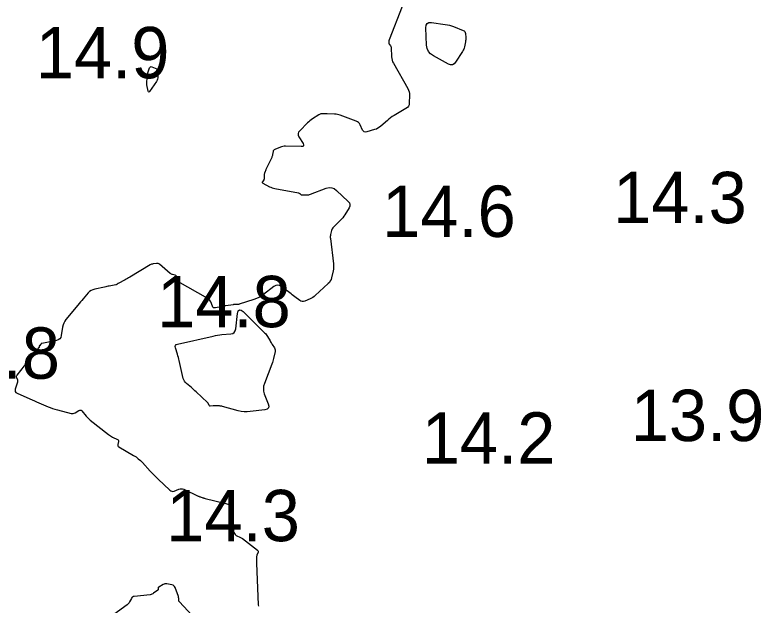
# Model space of a CAD drawing. Extents: x 1023796 to 1112670, y 656573 to 837340.
# Drawn here: x 1101637.1 to 1101709.8, y 690408.1 to 690465.6 of the extents above; entities that cross this region are included whole.
import ezdxf

# ---------------------------------------------------------------- set-up
doc = ezdxf.new("R2010")
doc.units = 0
doc.layers.add('V-CHAN-CONT-15FT', color=7, linetype='Continuous')
doc.layers.add('V-TOPO-SOUN', color=7, linetype='Continuous')

msp = doc.modelspace()

# ---------------------------------------------------------------- linework, layer by layer
at = {"layer": 'V-CHAN-CONT-15FT'}
for points in [[(1101674.838, 690466.395), (1101673.569, 690463.144), (1101673.556, 690463.107), (1101673.547, 690463.069), (1101673.542, 690463.03), (1101673.54, 690462.99), (1101673.54, 690462.831), (1101673.543, 690462.793), (1101673.552, 690462.756), (1101673.568, 690462.722), (1101673.59, 690462.69), (1101673.706, 690462.545), (1101673.731, 690462.509), (1101673.748, 690462.471), (1101673.76, 690462.43), (1101673.765, 690462.387), (1101673.795, 690461.481), (1101673.81, 690461.318), (1101673.845, 690461.16), (1101673.898, 690461.008), (1101673.971, 690460.862), (1101675.374, 690458.419), (1101675.454, 690458.257), (1101675.508, 690458.089), (1101675.539, 690457.915), (1101675.545, 690457.735), (1101675.521, 690457.002), (1101675.496, 690456.83), (1101675.433, 690456.681), (1101675.332, 690456.554), (1101675.193, 690456.45), (1101674.034, 690455.771), (1101673.864, 690455.666), (1101673.7, 690455.552), (1101673.542, 690455.431), (1101673.39, 690455.302), (1101672.766, 690454.743), (1101672.626, 690454.631), (1101672.476, 690454.536), (1101672.316, 690454.458), (1101672.146, 690454.398), (1101671.376, 690454.171), (1101671.247, 690454.152), (1101671.139, 690454.175), (1101671.049, 690454.241), (1101670.978, 690454.35), (1101670.735, 690454.871), (1101670.665, 690454.991), (1101670.577, 690455.09), (1101670.47, 690455.17), (1101670.344, 690455.229), (1101668.797, 690455.792), (1101668.663, 690455.835), (1101668.526, 690455.869), (1101668.388, 690455.892), (1101668.248, 690455.906), (1101667.54, 690455.949), (1101667.471, 690455.952), (1101667.401, 690455.953), (1101667.331, 690455.952), (1101667.261, 690455.949), (1101666.982, 690455.934), (1101666.914, 690455.926), (1101666.849, 690455.91), (1101666.786, 690455.885), (1101666.726, 690455.851), (1101666.084, 690455.436), (1101665.96, 690455.351), (1101665.841, 690455.259), (1101665.727, 690455.162), (1101665.618, 690455.058), (1101664.855, 690454.29), (1101664.751, 690454.153), (1101664.704, 690454.009), (1101664.716, 690453.858), (1101664.785, 690453.701), (1101665.177, 690453.056), (1101665.239, 690452.916), (1101665.23, 690452.817), (1101665.149, 690452.76), (1101664.996, 690452.744), (1101663.458, 690452.784), (1101663.334, 690452.78), (1101663.213, 690452.764), (1101663.095, 690452.735), (1101662.979, 690452.693), (1101662.428, 690452.462), (1101662.366, 690452.427), (1101662.318, 690452.382), (1101662.285, 690452.325), (1101662.265, 690452.257), (1101662.215, 690451.963), (1101662.201, 690451.89), (1101662.181, 690451.819), (1101662.156, 690451.749), (1101662.126, 690451.681), (1101661.564, 690450.503), (1101661.545, 690450.461), (1101661.527, 690450.419), (1101661.51, 690450.376), (1101661.495, 690450.333), (1101661.434, 690450.159), (1101661.42, 690450.116), (1101661.411, 690450.071), (1101661.405, 690450.026), (1101661.403, 690449.98), (1101661.403, 690449.686), (1101661.4, 690449.635), (1101661.389, 690449.587), (1101661.371, 690449.54), (1101661.347, 690449.496), (1101661.233, 690449.322), (1101661.214, 690449.281), (1101661.213, 690449.245), (1101661.231, 690449.214), (1101661.268, 690449.187), (1101661.922, 690448.844), (1101662.048, 690448.783), (1101662.178, 690448.733), (1101662.31, 690448.692), (1101662.447, 690448.661), (1101664.724, 690448.23), (1101664.759, 690448.221), (1101664.792, 690448.208), (1101664.824, 690448.191), (1101664.853, 690448.17), (1101664.968, 690448.079), (1101664.998, 690448.06), (1101665.029, 690448.045), (1101665.063, 690448.037), (1101665.099, 690448.035), (1101665.559, 690448.04), (1101665.648, 690448.045), (1101665.735, 690448.058), (1101665.82, 690448.078), (1101665.904, 690448.106), (1101667.436, 690448.689), (1101667.711, 690448.758), (1101667.971, 690448.747), (1101668.214, 690448.657), (1101668.441, 690448.487), (1101669.588, 690447.396), (1101669.699, 690447.258), (1101669.749, 690447.111), (1101669.738, 690446.957), (1101669.667, 690446.795), (1101669.252, 690446.111), (1101669.151, 690445.957), (1101669.042, 690445.81), (1101668.923, 690445.67), (1101668.796, 690445.538), (1101668.144, 690444.903), (1101668.079, 690444.83), (1101668.026, 690444.752), (1101667.985, 690444.666), (1101667.955, 690444.574), (1101667.86, 690444.191), (1101667.841, 690444.095), (1101667.831, 690443.999), (1101667.829, 690443.902), (1101667.837, 690443.804), (1101668.139, 690441.318), (1101668.152, 690441.148), (1101668.151, 690440.979), (1101668.135, 690440.81), (1101668.104, 690440.643), (1101667.953, 690439.973), (1101667.904, 690439.812), (1101667.834, 690439.663), (1101667.741, 690439.527), (1101667.626, 690439.405), (1101666.364, 690438.238), (1101666.254, 690438.144), (1101666.138, 690438.061), (1101666.015, 690437.989), (1101665.884, 690437.927), (1101665.351, 690437.699), (1101665.22, 690437.66), (1101665.093, 690437.658), (1101664.971, 690437.691), (1101664.854, 690437.761), (1101664.371, 690438.132), (1101664.252, 690438.223), (1101664.132, 690438.313), (1101664.013, 690438.403), (1101663.893, 690438.493), (1101663.061, 690439.113), (1101662.882, 690439.213), (1101662.704, 690439.246), (1101662.526, 690439.212), (1101662.348, 690439.111), (1101661.332, 690438.345), (1101661.113, 690438.194), (1101660.884, 690438.062), (1101660.645, 690437.95), (1101660.395, 690437.857), (1101658.961, 690437.392), (1101658.913, 690437.378), (1101658.865, 690437.369), (1101658.816, 690437.363), (1101658.766, 690437.362), (1101658.567, 690437.364), (1101658.517, 690437.364), (1101658.468, 690437.361), (1101658.418, 690437.357), (1101658.369, 690437.351), (1101657.662, 690437.248), (1101657.539, 690437.229), (1101657.416, 690437.208), (1101657.294, 690437.184), (1101657.172, 690437.157), (1101656.665, 690437.042), (1101656.563, 690437.033), (1101656.478, 690437.058), (1101656.411, 690437.115), (1101656.361, 690437.205), (1101656.198, 690437.63), (1101656.149, 690437.73), (1101656.087, 690437.818), (1101656.009, 690437.893), (1101655.918, 690437.956), (1101652.997, 690439.621), (1101652.949, 690439.656), (1101652.913, 690439.699), (1101652.891, 690439.749), (1101652.881, 690439.808), (1101652.868, 690440.058), (1101652.857, 690440.114), (1101652.832, 690440.159), (1101652.793, 690440.192), (1101652.74, 690440.214), (1101652.484, 690440.28), (1101652.423, 690440.299), (1101652.365, 690440.325), (1101652.31, 690440.357), (1101652.259, 690440.396), (1101651.205, 690441.283), (1101651.141, 690441.328), (1101651.071, 690441.357), (1101650.998, 690441.37), (1101650.919, 690441.367), (1101650.596, 690441.324), (1101650.517, 690441.31), (1101650.44, 690441.288), (1101650.366, 690441.257), (1101650.295, 690441.219), (1101648.321, 690440.037), (1101648.204, 690439.968), (1101648.087, 690439.901), (1101647.969, 690439.836), (1101647.85, 690439.772), (1101647.17, 690439.411), (1101647.153, 690439.402), (1101647.136, 690439.391), (1101647.119, 690439.381), (1101647.103, 690439.369), (1101647.038, 690439.323), (1101647.021, 690439.312), (1101647.004, 690439.303), (1101646.985, 690439.296), (1101646.966, 690439.292), (1101646.32, 690439.163), (1101646.206, 690439.14), (1101646.092, 690439.117), (1101645.977, 690439.093), (1101645.863, 690439.069), (1101644.901, 690438.866), (1101644.72, 690438.813), (1101644.554, 690438.733), (1101644.405, 690438.627), (1101644.271, 690438.494), (1101643.766, 690437.909), (1101643.64, 690437.763), (1101643.515, 690437.616), (1101643.391, 690437.468), (1101643.267, 690437.32), (1101642.097, 690435.909), (1101641.977, 690435.743), (1101641.882, 690435.566), (1101641.813, 690435.377), (1101641.769, 690435.177), (1101641.645, 690434.353), (1101641.592, 690434.167), (1101641.496, 690434.024), (1101641.356, 690433.921), (1101641.174, 690433.86), (1101639.767, 690433.584), (1101639.732, 690433.574), (1101639.7, 690433.558), (1101639.671, 690433.537), (1101639.646, 690433.51), (1101639.517, 690433.351), (1101639.511, 690433.342), (1101639.507, 690433.332), (1101639.505, 690433.321), (1101639.504, 690433.311), (1101639.507, 690433.266), (1101639.507, 690433.255), (1101639.505, 690433.244), (1101639.501, 690433.235), (1101639.495, 690433.225), (1101639.274, 690432.949), (1101639.196, 690432.851), (1101639.118, 690432.753), (1101637.306, 690430.483), (1101637.275, 690430.433), (1101637.26, 690430.382), (1101637.261, 690430.328), (1101637.277, 690430.272), (1101637.372, 690430.044), (1101637.39, 690429.987), (1101637.398, 690429.93), (1101637.396, 690429.872), (1101637.382, 690429.813), (1101637.163, 690429.12), (1101637.142, 690428.995), (1101637.164, 690428.889), (1101637.229, 690428.803), (1101637.337, 690428.736), (1101638.584, 690428.188), (1101638.805, 690428.091), (1101639.026, 690427.994), (1101639.248, 690427.898), (1101639.469, 690427.801), (1101640.354, 690427.417), (1101640.577, 690427.325), (1101640.803, 690427.243), (1101641.032, 690427.17), (1101641.264, 690427.106), (1101642.614, 690426.766), (1101642.714, 690426.75), (1101642.811, 690426.755), (1101642.905, 690426.78), (1101642.995, 690426.826), (1101643.351, 690427.051), (1101643.437, 690427.09), (1101643.517, 690427.094), (1101643.592, 690427.064), (1101643.661, 690426.999), (1101644.065, 690426.497), (1101644.158, 690426.39), (1101644.256, 690426.287), (1101644.359, 690426.191), (1101644.469, 690426.1), (1101646.253, 690424.707), (1101646.345, 690424.64), (1101646.439, 690424.577), (1101646.536, 690424.519), (1101646.636, 690424.465), (1101647.115, 690424.226), (1101647.171, 690424.188), (1101647.206, 690424.14), (1101647.221, 690424.083), (1101647.216, 690424.015), (1101647.152, 690423.726), (1101647.146, 690423.658), (1101647.161, 690423.599), (1101647.195, 690423.549), (1101647.249, 690423.507), (1101648.686, 690422.669), (1101648.921, 690422.52), (1101649.142, 690422.355), (1101649.349, 690422.172), (1101649.543, 690421.973), (1101650.292, 690421.144), (1101650.481, 690420.939), (1101650.674, 690420.738), (1101650.872, 690420.541), (1101651.073, 690420.347), (1101652.202, 690419.285), (1101652.297, 690419.215), (1101652.4, 690419.178), (1101652.509, 690419.174), (1101652.624, 690419.204), (1101653.098, 690419.39), (1101653.216, 690419.424), (1101653.333, 690419.433), (1101653.45, 690419.417), (1101653.565, 690419.375), (1101654.966, 690418.717), (1101655.021, 690418.692), (1101655.077, 690418.669), (1101655.134, 690418.647), (1101655.191, 690418.626), (1101655.421, 690418.546), (1101655.479, 690418.527), (1101655.537, 690418.509), (1101655.595, 690418.493), (1101655.654, 690418.478), (1101657.67, 690418.001), (1101657.948, 690417.895), (1101658.149, 690417.727), (1101658.275, 690417.496), (1101658.325, 690417.203), (1101658.394, 690415.369), (1101658.399, 690415.315), (1101658.411, 690415.262), (1101658.43, 690415.211), (1101658.455, 690415.163), (1101658.57, 690414.972), (1101658.602, 690414.928), (1101658.639, 690414.89), (1101658.682, 690414.859), (1101658.731, 690414.835), (1101659.027, 690414.716), (1101659.092, 690414.687), (1101659.155, 690414.654), (1101659.216, 690414.617), (1101659.274, 690414.575), (1101660.741, 690413.456), (1101660.787, 690413.409), (1101660.814, 690413.357), (1101660.819, 690413.299), (1101660.804, 690413.234), (1101660.697, 690412.953), (1101660.677, 690412.891), (1101660.662, 690412.829), (1101660.654, 690412.765), (1101660.651, 690412.7), (1101660.651, 690412.438), (1101660.651, 690412.373), (1101660.652, 690412.307), (1101660.654, 690412.242), (1101660.656, 690412.176), (1101660.826, 690408.12), (1101660.835, 690407.977)], [(1101654.777, 690406.664), (1101653.139, 690408.407), (1101653.11, 690408.444), (1101653.09, 690408.483), (1101653.078, 690408.526), (1101653.073, 690408.572), (1101653.073, 690408.762), (1101653.071, 690408.809), (1101653.065, 690408.855), (1101653.055, 690408.901), (1101653.041, 690408.946), (1101652.729, 690409.809), (1101652.679, 690409.908), (1101652.611, 690409.984), (1101652.524, 690410.037), (1101652.418, 690410.068), (1101651.906, 690410.153), (1101651.816, 690410.16), (1101651.729, 690410.153), (1101651.644, 690410.13), (1101651.562, 690410.092), (1101651.131, 690409.847), (1101651.108, 690409.831), (1101651.092, 690409.81), (1101651.082, 690409.786), (1101651.078, 690409.758), (1101651.078, 690409.638), (1101651.075, 690409.609), (1101651.066, 690409.584), (1101651.051, 690409.561), (1101651.03, 690409.542), (1101650.63, 690409.242), (1101650.554, 690409.192), (1101650.472, 690409.153), (1101650.386, 690409.125), (1101650.296, 690409.109), (1101648.753, 690408.939), (1101648.665, 690408.919), (1101648.589, 690408.881), (1101648.526, 690408.824), (1101648.475, 690408.749), (1101648.298, 690408.412), (1101648.25, 690408.331), (1101648.194, 690408.257), (1101648.129, 690408.19), (1101648.056, 690408.13), (1101645.477, 690406.234)]]:
    msp.add_lwpolyline(points, dxfattribs=at)
for points in [[(1101680.924, 690463.952), (1101680.966, 690463.872), (1101680.985, 690463.776), (1101681.018, 690463.357), (1101681.023, 690463.253), (1101681.02, 690463.149), (1101681.01, 690463.045), (1101680.992, 690462.942), (1101680.89, 690462.452), (1101680.861, 690462.338), (1101680.822, 690462.228), (1101680.773, 690462.122), (1101680.714, 690462.021), (1101680.035, 690460.963), (1101679.89, 690460.795), (1101679.724, 690460.708), (1101679.537, 690460.704), (1101679.328, 690460.781), (1101677.865, 690461.574), (1101677.586, 690461.769), (1101677.383, 690462.011), (1101677.255, 690462.301), (1101677.202, 690462.637), (1101677.135, 690464.314), (1101677.161, 690464.565), (1101677.263, 690464.734), (1101677.44, 690464.819), (1101677.693, 690464.822), (1101679.029, 690464.641), (1101679.232, 690464.608), (1101679.431, 690464.562), (1101679.627, 690464.505), (1101679.82, 690464.436), (1101680.774, 690464.062), (1101680.86, 690464.015)], [(1101651.009, 690459.325), (1101650.968, 690459.211), (1101650.907, 690459.102), (1101650.243, 690458.124), (1101650.2, 690458.075), (1101650.163, 690458.062), (1101650.133, 690458.086), (1101650.108, 690458.146), (1101650.022, 690458.459), (1101650.004, 690458.538), (1101649.991, 690458.617), (1101649.985, 690458.697), (1101649.984, 690458.778), (1101650.01, 690459.641), (1101650.018, 690459.74), (1101650.033, 690459.837), (1101650.057, 690459.932), (1101650.089, 690460.025), (1101650.244, 690460.417), (1101650.282, 690460.485), (1101650.333, 690460.524), (1101650.396, 690460.536), (1101650.472, 690460.519), (1101650.8, 690460.396), (1101650.873, 690460.359), (1101650.927, 690460.307), (1101650.962, 690460.241), (1101650.979, 690460.16), (1101651.029, 690459.569), (1101651.029, 690459.444)], [(1101661.317, 690429.169), (1101661.34, 690428.921), (1101661.411, 690428.673), (1101661.793, 690427.682), (1101661.844, 690427.461), (1101661.804, 690427.294), (1101661.676, 690427.18), (1101661.457, 690427.12), (1101660.02, 690426.941), (1101659.731, 690426.919), (1101659.444, 690426.925), (1101659.159, 690426.959), (1101658.876, 690427.022), (1101657.335, 690427.442), (1101657.26, 690427.461), (1101657.185, 690427.475), (1101657.108, 690427.484), (1101657.031, 690427.49), (1101656.693, 690427.505), (1101656.63, 690427.506), (1101656.568, 690427.506), (1101656.506, 690427.503), (1101656.443, 690427.499), (1101656.149, 690427.473), (1101656.113, 690427.475), (1101656.082, 690427.486), (1101656.057, 690427.508), (1101656.039, 690427.539), (1101655.976, 690427.685), (1101655.959, 690427.721), (1101655.938, 690427.754), (1101655.915, 690427.784), (1101655.887, 690427.813), (1101654.771, 690428.864), (1101654.657, 690428.969), (1101654.543, 690429.072), (1101654.426, 690429.173), (1101654.308, 690429.272), (1101653.831, 690429.664), (1101653.723, 690429.769), (1101653.636, 690429.887), (1101653.57, 690430.017), (1101653.525, 690430.161), (1101653.128, 690431.903), (1101653.09, 690432.059), (1101653.049, 690432.215), (1101653.004, 690432.369), (1101652.956, 690432.522), (1101652.754, 690433.133), (1101652.73, 690433.271), (1101652.757, 690433.38), (1101652.836, 690433.459), (1101652.967, 690433.509), (1101656.435, 690434.296), (1101656.646, 690434.34), (1101656.858, 690434.378), (1101657.072, 690434.409), (1101657.287, 690434.433), (1101658.147, 690434.516), (1101658.339, 690434.561), (1101658.483, 690434.654), (1101658.58, 690434.796), (1101658.63, 690434.987), (1101658.811, 690436.485), (1101658.874, 690436.738), (1101658.985, 690436.853), (1101659.143, 690436.831), (1101659.349, 690436.672), (1101661.429, 690434.614), (1101661.509, 690434.53), (1101661.583, 690434.441), (1101661.652, 690434.347), (1101661.716, 690434.249), (1101661.976, 690433.819), (1101662.027, 690433.734), (1101662.079, 690433.649), (1101662.13, 690433.565), (1101662.182, 690433.48), (1101662.391, 690433.142), (1101662.434, 690433.056), (1101662.459, 690432.967), (1101662.466, 690432.875), (1101662.455, 690432.779), (1101662.319, 690432.123), (1101662.287, 690431.982), (1101662.249, 690431.843), (1101662.205, 690431.705), (1101662.155, 690431.569), (1101661.413, 690429.664), (1101661.341, 690429.416)]]:
    msp.add_lwpolyline(points, close=True, dxfattribs=at)

# ---------------------------------------------------------------- texts
at = {"layer": 'V-TOPO-SOUN'}
for s, p in [('14.9 ', (1101639.162, 690459.4)), ('14.3 ', (1101695.362, 690445.29)), ('14.6 ', (1101672.874, 690443.95)), ('14.8 ', (1101650.972, 690435.16)), ('14.8 ', (1101628.502, 690430.14)), ('13.9 ', (1101697.072, 690424.07)), ('14.2 ', (1101676.732, 690421.87)), ('14.3 ', (1101651.862, 690414.32))]:
    msp.add_text(s, height=5, dxfattribs=at).set_placement(p)

doc.saveas('drawing.dxf')
